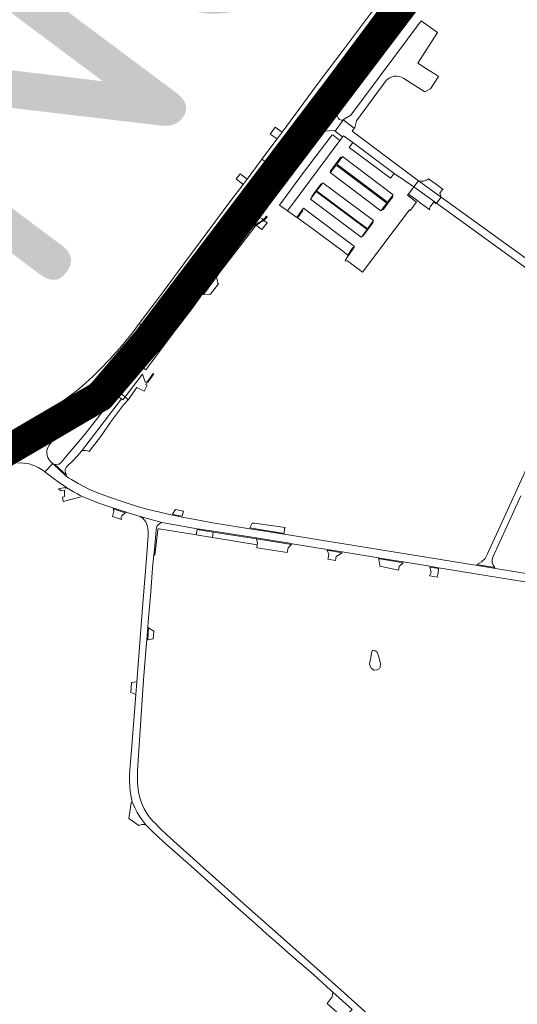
# Model space of a CAD drawing. Header units: metres. Extents: x 166325 to 190320, y 381923 to 404576.
# Tile 567 of 656: x 172913 to 173156, y 393219 to 393699. Entities that reach past the tile are written whole.
import ezdxf

# ---------------------------------------------------------------- set-up
doc = ezdxf.new("R2010")
doc.units = ezdxf.units.M
for name, color, linetype, lineweight in [('B-WE-OG-WATER_MEER-GV', 8, 'Continuous', 18), ('B-WE-VH-VERHARDING_ASFALT-GV', 8, 'Continuous', 18), ('B-WE-VH-VERHARDING_BETON-GV', 8, 'Continuous', 18), ('B-WE-VH-VERHARDING_BETONSTRAATSTEEN-GV', 8, 'Continuous', 18), ('B-WE-VH-VERHARDING_HALFVERHARDING-GV', 8, 'Continuous', 18), ('B-WE-VH-VERHARDING_N-WEG', 8, 'Continuous', 18), ('B-WE-VH-VERHARDING_STRAATBAKSTEEN-GV', 8, 'Continuous', 18), ('X-XX-AL-TEKENBLAD-T50', 4, 'Continuous', 50)]:
    doc.layers.add(name, color=color, linetype=linetype, lineweight=lineweight)
doc.styles.add('NLCS-ISO-M500-T50', font='NLCS-ISO.ttf', dxfattribs={"height": 2.5})

msp = doc.modelspace()

# ---------------------------------------------------------------- linework, layer by layer
at = {"layer": 'B-WE-OG-WATER_MEER-GV', "flags": 128}
msp.add_lwpolyline([(173084.049, 393384.988), (173084.378, 393383.854), (173085.02, 393382.646), (173086.443, 393381.853), (173087.828, 393381.966), (173088.948, 393382.658), (173089.301, 393383.351), (173089.528, 393384.924), (173088.683, 393388.428), (173087.913, 393390.588), (173086.905, 393391.31), (173085.535, 393391.611), (173085.082, 393390.355), (173084.817, 393388.047)], close=True, dxfattribs=at)
at = {"layer": 'B-WE-VH-VERHARDING_ASFALT-GV', "flags": 128}
for points in [[(173093.109, 393709.839), (173091.412, 393711.104), (173084.982, 393702.46), (173071.767, 393684.887), (173059.144, 393668.184), (173054.232, 393661.56), (173041.453, 393644.335), (173038.991, 393640.993), (173031.615, 393631.124), (173033.365, 393629.82), (173039.803, 393638.499), (173044.036, 393644.191), (173054.994, 393658.675), (173056.271, 393660.397), (173072.181, 393681.8), (173089.765, 393705.413)], [(173104.272, 393701.517), (173102.5, 393702.838), (173099.171, 393698.396), (173082.599, 393676.192), (173074.421, 393665.271), (173067.362, 393655.787), (173066.657, 393654.791), (173066.766, 393654.714), (173068.288, 393653.635), (173068.431, 393653.533), (173069.338, 393654.788), (173076.192, 393663.964), (173087.993, 393679.868)], [(173058.429, 393643.814), (173060.189, 393642.53), (173060.222, 393642.574), (173061.938, 393644.865), (173068.116, 393653.111), (173068.431, 393653.533), (173068.288, 393653.635), (173066.766, 393654.714), (173066.657, 393654.791)], [(173076.643, 393646.178), (173071.341, 393650.36), (173071.179, 393650.133), (173071.093, 393650.034), (173067.37, 393644.793), (173070.963, 393642.017), (173071.376, 393642.592), (173075.943, 393639.214), (173096.196, 393624.191), (173105.798, 393617.649), (173108.014, 393620.585), (173075.582, 393644.744)], [(173060.189, 393642.53), (173058.429, 393643.814), (173049.76, 393632.387), (173042.689, 393622.868), (173042.886, 393622.721), (173044.384, 393621.605), (173044.494, 393621.523), (173047.545, 393625.667)], [(173023.39, 393616.602), (173026.834, 393621.163), (173032.843, 393629.119), (173033.365, 393629.82), (173031.615, 393631.124), (173031.252, 393630.637), (173024.403, 393621.445), (173022.443, 393618.838), (173016.428, 393610.933), (173005.235, 393595.863), (172993.489, 393580.104), (172980.594, 393562.719), (172977.903, 393559.107), (172971.788, 393550.898), (172973.478, 393549.618), (172985.144, 393565.226), (173000.295, 393585.57), (173000.941, 393586.439), (173007.797, 393595.688)], [(173037.998, 393626.195), (173035.64, 393627.938), (173035.296, 393628.192), (173029.922, 393621.015), (173027.004, 393617.152), (173024.467, 393613.775), (173020.658, 393608.683), (173009.106, 393593.225), (173002.957, 393584.994), (173002.303, 393584.118), (172998.783, 393579.407), (172983.741, 393559.306), (172975.347, 393548.203), (172975.784, 393547.872), (172978.124, 393546.1), (172986.339, 393557.014), (173001.664, 393577.582), (173011.746, 393591.116), (173023.363, 393606.639), (173029.764, 393615.226), (173032.653, 393619.017)], [(173027.313, 393598.253), (173030.681, 393602.759), (173044.494, 393621.523), (173044.384, 393621.605), (173042.886, 393622.721), (173042.689, 393622.868), (173035.014, 393612.536), (173034.412, 393611.675), (173028.5, 393603.643), (173025.846, 393600.083), (173012.178, 393581.802), (173009.829, 393578.716), (173004.188, 393571.081), (173002.087, 393568.217), (173001.489, 393567.398), (172998.725, 393563.608), (172996.571, 393560.773), (172996.067, 393560.11), (172988.807, 393550.555), (172973.091, 393529.842), (172973.888, 393529.239), (172974.393, 393528.856), (172975.028, 393528.375), (172987.7, 393545.393), (172997.872, 393558.743), (173002.565, 393565.418), (173010.74, 393576.2), (173027.049, 393597.899)], [(173006.132, 393577.973), (173006.907, 393579.025), (173011.638, 393585.405), (173015.201, 393590.21), (173022.115, 393599.461), (173024.711, 393602.922), (173027.594, 393606.764), (173028.542, 393608.124), (173032.409, 393613.26), (173033.022, 393614.074), (173035.494, 393617.359), (173040.638, 393624.242), (173040.331, 393624.469), (173037.998, 393626.195), (173032.653, 393619.017), (173029.764, 393615.226), (173023.363, 393606.639), (173011.746, 393591.116), (173001.664, 393577.582), (172986.339, 393557.014), (172978.124, 393546.1), (172980.469, 393544.325), (172980.881, 393544.013), (172989.146, 393554.964), (172998.507, 393567.631), (173003.493, 393574.393)], [(173105.798, 393617.649), (173116.86, 393609.642), (173119.018, 393612.625), (173108.014, 393620.585)], [(173116.11, 393619.261), (173112.889, 393621.555), (173111.989, 393620.913), (173110.524, 393620.458), (173109.337, 393620.346), (173108.014, 393620.585), (173119.018, 393612.625), (173118.451, 393614.498), (173119.607, 393616.103), (173120.097, 393616.387)], [(172932.152, 393482.275), (172930.586, 393482.228), (172936.216, 393476.938), (172935.748, 393478.289), (172935.622, 393478.968), (172935.644, 393479.659), (172936.156, 393480.749), (172936.766, 393481.513), (172939.357, 393483.985), (172941.708, 393486.481), (172943.591, 393488.769), (172963.128, 393514.153), (172961.882, 393515.106), (172962.82, 393516.42), (172961.33, 393517.75), (172956.38, 393511.375), (172949.113, 393501.822), (172947.388, 393499.54), (172944.888, 393496.57), (172935.743, 393485.701), (172935.173, 393485.023), (172933.482, 393482.998), (172933.077, 393482.715), (172932.681, 393482.429)], [(172964.894, 393515.225), (172963.009, 393516.667), (172962.82, 393516.42), (172961.882, 393515.106), (172963.128, 393514.153), (172963.723, 393513.683)], [(172975.902, 393396.664), (172976.342, 393402.455), (172975.881, 393402.764), (172975.39, 393396.528)]]:
    msp.add_lwpolyline(points, close=True, dxfattribs=at)
for points in [[(173092.98, 393705.358), (173084.004, 393693.437), (173069.997, 393674.633), (173063.003, 393665.29), (173058.26, 393658.985), (173056.988, 393657.205), (173053.239, 393652.198), (173048.751, 393646.169), (173047.07, 393643.969), (173044.036, 393639.898), (173040.792, 393635.532), (173035.296, 393628.192), (173035.64, 393627.938), (173037.998, 393626.195), (173043.264, 393633.269), (173046.988, 393638.249), (173051.374, 393644.138), (173055.936, 393650.259), (173059.08, 393654.515), (173059.206, 393654.682), (173065.782, 393663.398), (173073.667, 393674.017), (173086.33, 393690.823), (173095.405, 393703.126)], [(173095.405, 393703.126), (173086.33, 393690.823), (173073.667, 393674.017), (173065.782, 393663.398), (173059.206, 393654.682), (173059.08, 393654.515), (173055.936, 393650.259), (173051.374, 393644.138), (173046.988, 393638.249), (173043.264, 393633.269), (173037.998, 393626.195), (173040.331, 393624.469), (173040.638, 393624.242), (173044.971, 393630.041), (173053.733, 393641.783), (173054.586, 393642.893), (173055.562, 393644.196), (173061.627, 393652.366), (173068.09, 393661.03), (173071.784, 393665.986), (173082.814, 393680.747), (173093.818, 393695.513), (173100.456, 393704.362)], [(173113.758, 393607.856), (173115.466, 393610.274), (173116.712, 393609.414), (173116.86, 393609.642), (173105.798, 393617.649), (173103.086, 393614.057), (173104.653, 393612.945), (173105.411, 393612.391), (173106.982, 393611.244)], [(173106.982, 393611.244), (173108.864, 393609.869), (173113.526, 393606.463)], [(172912.936, 393496.502), (172916.898, 393498.805), (172921.407, 393501.51), (172928.542, 393506.194), (172934.706, 393510.568), (172940.823, 393515.165), (172944.496, 393518.005), (172948.202, 393521.355), (172952.791, 393525.638), (172955.503, 393528.338), (172959.04, 393532.073), (172962.384, 393535.73), (172965.227, 393539.023), (172969.004, 393543.678), (172971.812, 393547.39), (172973.478, 393549.618), (172971.788, 393550.898), (172968.415, 393546.37), (172962.29, 393538.981), (172957.423, 393533.503), (172952.905, 393528.798), (172949.234, 393525.252), (172945.659, 393521.963), (172942.756, 393519.492), (172940.927, 393518.019), (172933.424, 393512.449), (172927.142, 393508.005), (172920.325, 393503.441), (172912.095, 393498.375)], [(172909.423, 393483.052), (172916.427, 393486.55), (172924.777, 393491.265), (172930.068, 393494.645), (172932.782, 393496.693), (172934.019, 393497.572), (172937.261, 393499.875), (172943.017, 393504.132), (172950.487, 393510.118), (172957.042, 393515.896), (172963.22, 393522.225), (172968.65, 393528.452), (172974.396, 393535.558), (172979.12, 393541.68), (172980.881, 393544.013), (172980.469, 393544.325), (172978.124, 393546.1), (172977.371, 393545.1), (172972.388, 393538.632), (172967.027, 393531.952), (172954.949, 393519.185), (172944.606, 393510.339), (172938.269, 393505.375), (172932.155, 393500.971), (172926.104, 393496.931), (172925.219, 393496.314), (172920.943, 393493.729), (172918.355, 393492.246), (172916.155, 393490.986), (172913.018, 393489.327)], [(172913.018, 393489.327), (172916.155, 393490.986), (172918.355, 393492.246), (172920.943, 393493.729), (172925.219, 393496.314), (172926.104, 393496.931), (172932.155, 393500.971), (172938.269, 393505.375), (172944.606, 393510.339), (172954.949, 393519.185), (172967.027, 393531.952), (172972.388, 393538.632), (172977.371, 393545.1), (172978.124, 393546.1), (172975.784, 393547.872), (172975.347, 393548.203), (172974.429, 393546.988), (172969.617, 393540.734), (172964.27, 393534.232), (172957.923, 393526.969), (172952.696, 393522.109), (172947.887, 393517.933), (172942.241, 393513.437), (172936.029, 393508.661), (172929.869, 393504.22), (172923.394, 393499.888), (172921.75, 393498.856), (172917.155, 393496.056), (172915.191, 393495.02), (172914.108, 393494.454), (172911.38, 393492.974)], [(173276.804, 393410.038), (173145.563, 393431.436), (173135.875, 393433.015), (173042.459, 393448.16), (173025.739, 393450.869), (173007.665, 393453.798), (172996.508, 393455.769), (172992.562, 393456.565), (172988.17, 393457.451), (172987.979, 393457.492), (172981.752, 393458.864), (172976.088, 393460.275), (172971.328, 393461.619), (172962.906, 393464.283), (172954.527, 393467.187), (172951.004, 393468.514), (172947.525, 393469.978), (172941.895, 393472.845), (172938.624, 393474.89), (172937.242, 393475.657), (172935.964, 393476.627), (172929.541, 393482.661), (172925.736, 393478.63), (172927.724, 393477.141), (172929.735, 393475.474), (172929.816, 393475.57), (172932.857, 393473.301), (172936.025, 393471.099), (172936.361, 393470.866), (172937.98, 393469.871), (172939.623, 393468.918), (172941.29, 393468.007), (172942.98, 393467.139), (172944.09, 393466.604), (172944.691, 393466.314), (172946.423, 393465.534), (172952.45, 393463.158), (172958.829, 393460.973), (172959.145, 393460.873), (172964.996, 393459.025), (172965.246, 393458.946), (172968.53, 393458.039), (172971.741, 393456.915), (172982.84, 393453.882), (173000.064, 393450.874), (173007.928, 393449.634), (173028.813, 393446.341), (173046.087, 393443.618), (173046.396, 393443.567), (173063.511, 393440.738), (173070.834, 393439.528), (173088.556, 393436.607), (173089.159, 393436.508), (173100.536, 393434.658), (173113.554, 393432.541), (173117.834, 393431.845), (173309.492, 393400.67)], [(173083.639, 393213.733), (173073.297, 393223.067), (173057.024, 393237.564), (173043.542, 393249.542), (173025.629, 393265.362), (173002.876, 393285.574), (172985.25, 393301.467), (172982.052, 393304.531), (172978.967, 393307.709), (172978.783, 393307.906), (172977.418, 393309.356), (172976.175, 393310.91), (172975.06, 393312.56), (172974.081, 393314.293), (172973.267, 393316.045), (172972.495, 393318.13), (172971.875, 393320.265), (172971.41, 393322.439), (172971.195, 393323.842), (172970.949, 393326.765), (172970.863, 393329.696), (172970.937, 393332.628), (172970.955, 393332.958), (172972.004, 393350.184), (172973.833, 393377.083), (172975.287, 393395.215), (172975.39, 393396.528), (172975.881, 393402.764), (172976.095, 393405.479), (172977.333, 393420.142), (172978.251, 393431.729), (172978.952, 393438.047), (172979.239, 393440.628), (172979.972, 393450.284), (172980.131, 393451.156), (172980.37, 393451.987), (172980.664, 393452.49), (172981.297, 393453.077), (172982.117, 393453.547), (172982.84, 393453.882), (172971.741, 393456.915), (172972.354, 393456.646), (172972.904, 393456.372), (172973.447, 393456.034), (172974.237, 393455.148), (172974.901, 393454.163), (172975.427, 393453.098), (172975.804, 393451.973), (172976.014, 393450.912), (172976.148, 393449.2), (172976.134, 393447.691), (172975.613, 393440.686), (172974.991, 393432.321), (172973.569, 393414.414), (172971.341, 393386.68), (172970.574, 393376.229), (172970.117, 393369.997), (172969.496, 393361.533), (172967.547, 393336.853), (172967.207, 393333.495), (172967.027, 393330.126), (172966.995, 393327.977), (172967.104, 393325.345), (172967.373, 393322.725), (172967.8, 393320.126), (172968.384, 393317.558), (172968.554, 393316.924), (172969.562, 393314.657), (172970.714, 393312.46), (172972.005, 393310.342), (172973.43, 393308.312), (172974.772, 393306.626), (172976.371, 393304.95), (172978.081, 393303.388), (172983.566, 393298.092), (172998.632, 393284.886), (173018.588, 393266.924), (173029.383, 393257.362), (173033.89, 393253.322), (173037.134, 393250.415), (173046.844, 393241.844), (173050.928, 393238.403), (173056.779, 393233.474), (173065.205, 393225.676), (173066.185, 393224.807), (173075.665, 393216.402)]]:
    msp.add_lwpolyline(points, dxfattribs=at)
at = {"layer": 'B-WE-VH-VERHARDING_ASFALT-GV'}
msp.add_lwpolyline([(173113.526, 393606.463, -0.2871944), (173113.758, 393607.856)], format="xyb", dxfattribs=at)
at = {"layer": 'B-WE-VH-VERHARDING_BETON-GV', "flags": 128}
for points in [[(173148.65, 393767.472), (173147.535, 393767.315), (173141.951, 393759.82), (173129.548, 393743.247), (173119.215, 393729.472), (173106.632, 393712.596), (173100.456, 393704.362), (173093.818, 393695.513), (173082.814, 393680.747), (173071.784, 393665.986), (173068.09, 393661.03), (173067.862, 393659.385), (173072.425, 393665.508), (173083.455, 393680.269), (173094.459, 393695.034), (173101.096, 393703.882), (173107.273, 393712.117), (173119.856, 393728.993), (173130.188, 393742.767), (173142.592, 393759.341)], [(173056.988, 393657.205), (173056.309, 393657.708), (173052.597, 393652.676), (173048.112, 393646.651), (173046.117, 393644.039), (173047.07, 393643.969), (173048.751, 393646.169), (173053.239, 393652.198)], [(173055.823, 393643.189), (173054.586, 393642.893), (173053.733, 393641.783), (173044.971, 393630.041), (173040.638, 393624.242), (173035.494, 393617.359), (173033.022, 393614.074), (173033.655, 393613.585), (173036.134, 393616.879), (173041.279, 393623.763), (173045.612, 393629.562), (173054.371, 393641.3)], [(173035.296, 393628.192), (173040.792, 393635.532), (173040.484, 393636.456), (173034.656, 393628.672), (173028.957, 393621.061), (173029.922, 393621.015)], [(173024.467, 393613.775), (173024.13, 393614.66), (173020.017, 393609.162), (173008.465, 393593.704), (173002.307, 393585.46), (173002.957, 393584.994), (173009.106, 393593.225), (173020.658, 393608.683)], [(173033.037, 393612.763), (173032.409, 393613.26), (173028.542, 393608.124), (173027.594, 393606.764), (173027.731, 393606.29), (173027.88, 393605.776), (173029.19, 393607.655)], [(173002.303, 393584.118), (173001.655, 393584.587), (172998.142, 393579.886), (172983.102, 393559.787), (172974.709, 393548.685), (172973.793, 393547.473), (172968.991, 393541.232), (172963.671, 393534.763), (172957.32, 393527.643), (172952.149, 393522.695), (172941.742, 393514.062), (172935.551, 393509.303), (172929.413, 393504.877), (172922.959, 393500.559), (172921.329, 393499.536), (172917.07, 393496.941), (172917.155, 393496.056), (172921.75, 393498.856), (172923.394, 393499.888), (172929.869, 393504.22), (172936.029, 393508.661), (172942.241, 393513.437), (172947.887, 393517.933), (172952.696, 393522.109), (172957.923, 393526.969), (172964.27, 393534.232), (172969.617, 393540.734), (172974.429, 393546.988), (172975.347, 393548.203), (172983.741, 393559.306), (172998.783, 393579.407)], [(172999.447, 393567.558), (172998.507, 393567.631), (172989.146, 393554.964), (172980.881, 393544.013), (172979.12, 393541.68), (172974.396, 393535.558), (172968.65, 393528.452), (172963.22, 393522.225), (172957.042, 393515.896), (172950.487, 393510.118), (172943.017, 393504.132), (172937.261, 393499.875), (172934.019, 393497.572), (172934.218, 393497.178), (172934.389, 393496.83), (172937.731, 393499.227), (172943.505, 393503.498), (172951.002, 393509.505), (172957.594, 393515.316), (172963.808, 393521.682), (172969.263, 393527.937), (172975.024, 393535.062), (172979.756, 393541.195), (172981.52, 393543.531), (172989.787, 393554.485)], [(173042.891, 393451.425), (173028.001, 393453.627), (173026.891, 393453.506), (173025.802, 393451.264), (173042.523, 393448.555), (173042.706, 393451.045)], [(173071.459, 393212.146), (173071.883, 393212.57), (173075.29, 393215.979), (173075.665, 393216.402), (173066.185, 393224.807), (173065.829, 393222.471), (173063.376, 393219.232)]]:
    msp.add_lwpolyline(points, close=True, dxfattribs=at)
msp.add_lwpolyline([(173092.339, 393705.837), (173083.364, 393693.917), (173069.356, 393675.112), (173062.359, 393665.765), (173057.71, 393659.369), (173058.26, 393658.985), (173063.003, 393665.29), (173069.997, 393674.633), (173084.004, 393693.437), (173092.98, 393705.358)], dxfattribs=at)
at = {"layer": 'B-WE-VH-VERHARDING_BETONSTRAATSTEEN-GV', "flags": 128}
for points in [[(173111.893, 393675.234), (173107.674, 393677.917), (173117.229, 393692.936), (173109.392, 393698.561), (173075.002, 393652.56), (173071.961, 393650.861), (173071.341, 393650.36), (173076.643, 393646.178), (173076.908, 393646.536), (173077.762, 393649.893), (173091.732, 393668.897)], [(173100.94, 393670.562), (173111.16, 393663.971), (173113.956, 393665.372), (173117.848, 393671.493), (173117.548, 393671.684), (173115.654, 393672.889), (173115.28, 393673.127), (173111.893, 393675.234)], [(172912.486, 393482.881), (172914.296, 393482.951), (172916.14, 393482.737), (172918.069, 393482.463), (172919.829, 393481.869), (172920.87, 393481.491), (172922.395, 393480.805), (172923.303, 393480.267), (172924.91, 393479.192), (172925.654, 393478.619), (172925.736, 393478.63), (172929.541, 393482.661), (172928.943, 393483.129), (172928.226, 393483.884), (172927.57, 393484.84), (172927.104, 393485.658), (172926.792, 393486.594), (172926.654, 393487.702), (172926.722, 393488.952), (172927.063, 393490.075), (172927.677, 393491.393), (172928.708, 393492.945), (172930.068, 393494.645), (172924.777, 393491.265), (172916.427, 393486.55), (172909.423, 393483.052)]]:
    msp.add_lwpolyline(points, dxfattribs=at)
at = {"layer": 'B-WE-VH-VERHARDING_BETONSTRAATSTEEN-GV'}
msp.add_lwpolyline([(173091.732, 393668.897, -0.3945307), (173100.94, 393670.562)], format="xyb", dxfattribs=at)
at = {"layer": 'B-WE-VH-VERHARDING_BETONSTRAATSTEEN-GV', "flags": 128}
for points in [[(173066.657, 393654.791), (173067.362, 393655.787), (173067.862, 393659.385), (173068.09, 393661.03), (173061.627, 393652.366), (173055.562, 393644.196), (173054.586, 393642.893), (173055.823, 393643.189), (173058.429, 393643.814)], [(173071.093, 393650.034), (173070.589, 393650.137), (173070.233, 393650.185), (173069.532, 393650.422), (173069.119, 393650.877), (173068.884, 393651.345), (173068.531, 393651.993), (173068.116, 393653.111), (173061.938, 393644.865), (173066.808, 393645.162), (173067.37, 393644.793)], [(173035.752, 393643.566), (173035.618, 393643.384), (173038.991, 393640.993), (173041.453, 393644.335), (173038.106, 393646.759), (173036.922, 393645.153)], [(173047.07, 393643.969), (173046.117, 393644.039), (173044.036, 393644.191), (173039.803, 393638.499), (173040.484, 393636.456), (173040.792, 393635.532), (173044.036, 393639.898)], [(173069.692, 393640.182), (173066.303, 393642.768), (173065.902, 393643.004), (173051.954, 393624.591), (173040.202, 393608.672), (173044.038, 393605.954)], [(173103.086, 393614.057), (173105.798, 393617.649), (173096.196, 393624.191), (173094.346, 393621.874), (173074.237, 393636.905), (173075.943, 393639.214), (173071.376, 393642.592), (173070.963, 393642.017), (173069.835, 393640.388), (173069.692, 393640.182), (173044.038, 393605.954), (173048.66, 393602.684), (173051.215, 393606.346), (173051.836, 393607.178), (173076.717, 393588.469), (173076.26, 393587.782), (173073.875, 393584.109), (173073.409, 393583.455), (173072.204, 393581.762), (173072.69, 393581.411), (173073.35, 393581.489), (173075.45, 393579.911), (173079.316, 393577.006), (173080.731, 393575.943), (173103.565, 393606.419), (173103.964, 393606.12), (173107.116, 393610.216), (173102.694, 393613.537)], [(173095.572, 393612.788), (173093.126, 393609.662), (173090.718, 393606.392), (173090.346, 393606.691), (173089.721, 393605.951), (173064.926, 393624.559), (173065.192, 393624.882), (173064.86, 393625.146), (173067.589, 393628.749), (173070.17, 393632.159), (173070.536, 393631.879), (173071.018, 393632.5), (173095.674, 393613.655), (173095.208, 393613.071)], [(173092.953, 393610.09), (173095.208, 393613.071), (173095.674, 393613.655), (173071.018, 393632.5), (173070.536, 393631.879), (173068.103, 393628.666)], [(173092.647, 393609.688), (173067.797, 393628.265), (173065.192, 393624.882), (173064.926, 393624.559), (173089.721, 393605.951), (173090.346, 393606.691)], [(173020.479, 393623.341), (173019.084, 393621.596), (173022.443, 393618.838), (173024.403, 393621.445), (173021.05, 393624.056)], [(173029.922, 393621.015), (173028.957, 393621.061), (173026.834, 393621.163), (173023.39, 393616.602), (173024.13, 393614.66), (173024.467, 393613.775), (173027.004, 393617.152)], [(173056.158, 393612.804), (173055.925, 393612.98), (173057.985, 393615.676), (173060.585, 393619.128), (173060.798, 393618.963), (173061.267, 393619.551), (173086.108, 393601.178), (173085.63, 393600.49), (173085.849, 393600.334), (173083.281, 393596.833), (173080.877, 393593.611), (173080.645, 393593.788), (173080.097, 393593.076), (173055.247, 393611.627), (173055.601, 393612.064)], [(173058.308, 393615.657), (173083.17, 393597.137), (173085.63, 393600.49), (173086.108, 393601.178), (173061.267, 393619.551), (173060.798, 393618.963)], [(173058.082, 393615.357), (173056.158, 393612.804), (173055.601, 393612.064), (173055.247, 393611.627), (173080.097, 393593.076), (173080.645, 393593.788), (173082.946, 393596.835)], [(173011.095, 393575.932), (173027.602, 393597.535), (173028.308, 393598.459), (173028.801, 393598.833), (173029.033, 393599.009), (173030.64, 393600), (173031.698, 393600.658), (173032.496, 393601.22), (173032.559, 393601.28), (173032.657, 393601.374), (173033.23, 393601.924), (173034.134, 393603.009), (173033.808, 393603.271), (173032.846, 393602.259), (173032.261, 393601.687), (173032.175, 393601.603), (173031.906, 393601.341), (173031.389, 393600.94), (173030.383, 393600.365), (173028.605, 393599.303), (173027.313, 393598.253), (173027.049, 393597.899), (173010.74, 393576.2), (173002.565, 393565.418), (173003.119, 393565.189), (173009.453, 393573.721)], [(173028.5, 393603.643), (173027.88, 393605.776), (173027.731, 393606.29), (173027.594, 393606.764), (173024.711, 393602.922), (173022.115, 393599.461), (173023.256, 393599.651), (173025.846, 393600.083)], [(173076.26, 393587.782), (173076.717, 393588.469), (173051.836, 393607.178), (173051.215, 393606.346), (173051.508, 393606.135), (173048.955, 393602.475), (173055.976, 393597.508), (173071.039, 393586.307), (173073.58, 393584.338), (173075.949, 393587.986)], [(173025.846, 393600.083), (173023.256, 393599.651), (173022.115, 393599.461), (173015.201, 393590.21), (173011.638, 393585.405), (173011.805, 393584.288), (173012.178, 393581.802)], [(173032.175, 393601.603), (173031.662, 393602.002), (173030.681, 393602.759), (173027.313, 393598.253), (173028.605, 393599.303), (173030.383, 393600.365), (173031.389, 393600.94), (173031.906, 393601.341)], [(173034.139, 393600.091), (173032.559, 393601.28), (173032.496, 393601.22), (173031.698, 393600.658), (173030.64, 393600), (173029.033, 393599.009), (173028.801, 393598.833), (173029.215, 393598.551), (173031.653, 393596.756)], [(173012.178, 393581.802), (173011.805, 393584.288), (173011.638, 393585.405), (173006.907, 393579.025), (173006.132, 393577.973), (173007.299, 393578.207), (173009.829, 393578.716)], [(173004.188, 393571.081), (173003.713, 393573.344), (173003.493, 393574.393), (172998.507, 393567.631), (172999.447, 393567.558), (173001.489, 393567.398), (173002.087, 393568.217)], [(173009.829, 393578.716), (173007.299, 393578.207), (173006.132, 393577.973), (173003.493, 393574.393), (173003.713, 393573.344), (173004.188, 393571.081)], [(173010.387, 393570.252), (173010.186, 393570.675), (173009.906, 393571.632), (173009.453, 393573.721), (173003.119, 393565.189), (173006.099, 393565.276), (173006.463, 393565.208)], [(172975.696, 393520.851), (172974.965, 393521.221), (172975.356, 393521.993), (172975.928, 393522.432), (172978.898, 393526.471), (172978.554, 393526.637), (172975.734, 393522.726), (172974.59, 393522.333), (172973.427, 393526.268), (172964.894, 393515.225), (172966.34, 393513.799), (172970.537, 393519.819), (172974.222, 393517.903)], [(173000, 393450.479), (173000.064, 393450.874), (172982.84, 393453.882), (172982.117, 393453.547), (172981.297, 393453.077), (172980.664, 393452.49), (172980.37, 393451.987), (172980.131, 393451.156), (172979.972, 393450.284), (172979.239, 393440.628), (172978.952, 393438.047), (172979.32, 393438.002), (172979.644, 393440.608), (172980.894, 393450.504), (172981.063, 393450.774), (172981.487, 393450.781), (172982.308, 393450.573), (172998.799, 393448.08), (172999.522, 393447.922)], [(173007.859, 393449.24), (173000, 393450.479), (172999.522, 393447.922), (173007.463, 393446.65)], [(173007.859, 393449.24), (173007.463, 393446.65), (173029.311, 393443.062), (173029.389, 393443.796), (173028.917, 393445.92)], [(173046.074, 393443.215), (173046.023, 393443.223), (173028.917, 393445.92), (173029.389, 393443.796), (173029.311, 393443.062), (173029.15, 393441.541), (173043.989, 393439.221), (173044.361, 393441.527)], [(173067.888, 393437.251), (173070.769, 393439.133), (173063.446, 393440.343), (173064.26, 393438.462), (173063.907, 393436.318), (173063.851, 393435.974), (173067.453, 393435.385), (173067.463, 393435.428)], [(173117.77, 393431.45), (173113.49, 393432.146), (173114.194, 393429.724), (173113.629, 393428.267), (173113.478, 393427.935), (173117.19, 393427.243), (173117.595, 393429.283)], [(172966.713, 393309.466), (172971.527, 393306.039), (172972.978, 393306.52), (172974.772, 393306.626), (172973.43, 393308.312), (172972.005, 393310.342), (172970.714, 393312.46), (172969.562, 393314.657), (172968.554, 393316.924), (172968.384, 393317.558), (172967.84, 393317.206)]]:
    msp.add_lwpolyline(points, close=True, dxfattribs=at)
at = {"layer": 'B-WE-VH-VERHARDING_HALFVERHARDING-GV', "flags": 128}
for points in [[(173179.864, 393568.614), (173119.018, 393612.625), (173116.86, 393609.642), (173181.721, 393562.692)], [(173173.946, 393509.422), (173155.149, 393468.078), (173141.546, 393438.259), (173140.625, 393436.411), (173138.836, 393434.783), (173136.425, 393433.331), (173145.313, 393431.882), (173144.508, 393433.031), (173144.034, 393434.281), (173143.969, 393435.466), (173144.276, 393437.013), (173157.877, 393466.83)], [(172964.847, 393458.652), (172958.984, 393460.504)], [(172959.266, 393458.698), (172958.694, 393456.762), (172963.09, 393455.396), (172962.928, 393455.967), (172962.934, 393456.533), (172963.338, 393457.099), (172964.847, 393458.652)]]:
    msp.add_lwpolyline(points, dxfattribs=at)
at = {"layer": 'B-WE-VH-VERHARDING_HALFVERHARDING-GV'}
msp.add_lwpolyline([(172958.984, 393460.504, -0.178271), (172959.266, 393458.698)], format="xyb", dxfattribs=at)
at = {"layer": 'B-WE-VH-VERHARDING_HALFVERHARDING-GV', "flags": 128}
for points in [[(172993.349, 393459.428), (172989.384, 393460.157), (172988.065, 393457.883), (172988.252, 393457.842), (172992.63, 393456.959)], [(172967.601, 393370.947), (172970.117, 393369.997), (172970.574, 393376.229), (172968.042, 393375.873)]]:
    msp.add_lwpolyline(points, close=True, dxfattribs=at)
at = {"layer": 'B-WE-VH-VERHARDING_N-WEG', "const_width": 15, "flags": 128}
msp.add_lwpolyline([(173440.504, 394081.429), (173382.281, 394042.927), (173289.622, 393959.443), (173189.131, 393823.78), (172975.541, 393542.255), (172952.703, 393515.514), (172895.932, 393482.251), (172671.865, 393391.332), (172595.518, 393317.631), (172558.324, 393285.019), (172453.695, 393244.445), (172352.694, 393205.113), (172266.121, 393159.88), (172170.366, 393102.847), (171981.917, 392986.621), (171821.233, 392886.323), (171697.675, 392828.487), (171390.735, 392716.389)], dxfattribs=at)
at = {"layer": 'B-WE-VH-VERHARDING_STRAATBAKSTEEN-GV', "flags": 128}
for points in [[(172957.699, 393502.762), (172964.095, 393511.36), (172966.34, 393513.799), (172964.894, 393515.225), (172963.723, 393513.683), (172963.128, 393514.153), (172943.591, 393488.769)], [(172947.382, 393488.599), (172953.308, 393496.295), (172957.699, 393502.762)], [(172936.14, 393470.533), (172935.539, 393470.951), (172932.351, 393470.34), (172933.61, 393469.273), (172935.324, 393469.722), (172935.244, 393466.554), (172934.249, 393466.25), (172934.695, 393464.14)], [(172934.695, 393464.14), (172943.5, 393466.438)]]:
    msp.add_lwpolyline(points, dxfattribs=at)
at = {"layer": 'B-WE-VH-VERHARDING_STRAATBAKSTEEN-GV'}
msp.add_lwpolyline([(172943.591, 393488.769, -0.1740895), (172947.382, 393488.599)], format="xyb", dxfattribs=at)
at = {"layer": 'B-WE-VH-VERHARDING_STRAATBAKSTEEN-GV', "flags": 128}
for points in [[(173100.472, 393434.263), (173089.094, 393436.113), (173088.488, 393436.213), (173089.114, 393433.562), (173089.118, 393432.577), (173098.311, 393430.703), (173098.575, 393432.404)], [(172978.838, 393400.901), (172976.342, 393402.455), (172975.902, 393396.664), (172978.58, 393397.189)]]:
    msp.add_lwpolyline(points, close=True, dxfattribs=at)

# ---------------------------------------------------------------- next in the draw order: texts
at = {"layer": 'X-XX-AL-TEKENBLAD-T50', "insert": (172920.96, 393553.731), "char_height": 180, "attachment_point": 7, "rotation": 53.24432, "style": 'NLCS-ISO-M500-T50', "bg_fill": 3, "box_fill_scale": 1, "bg_fill_color": 256, "bg_fill_transparency": 0}
msp.add_mtext('N615', dxfattribs=at)

doc.saveas('drawing.dxf')
